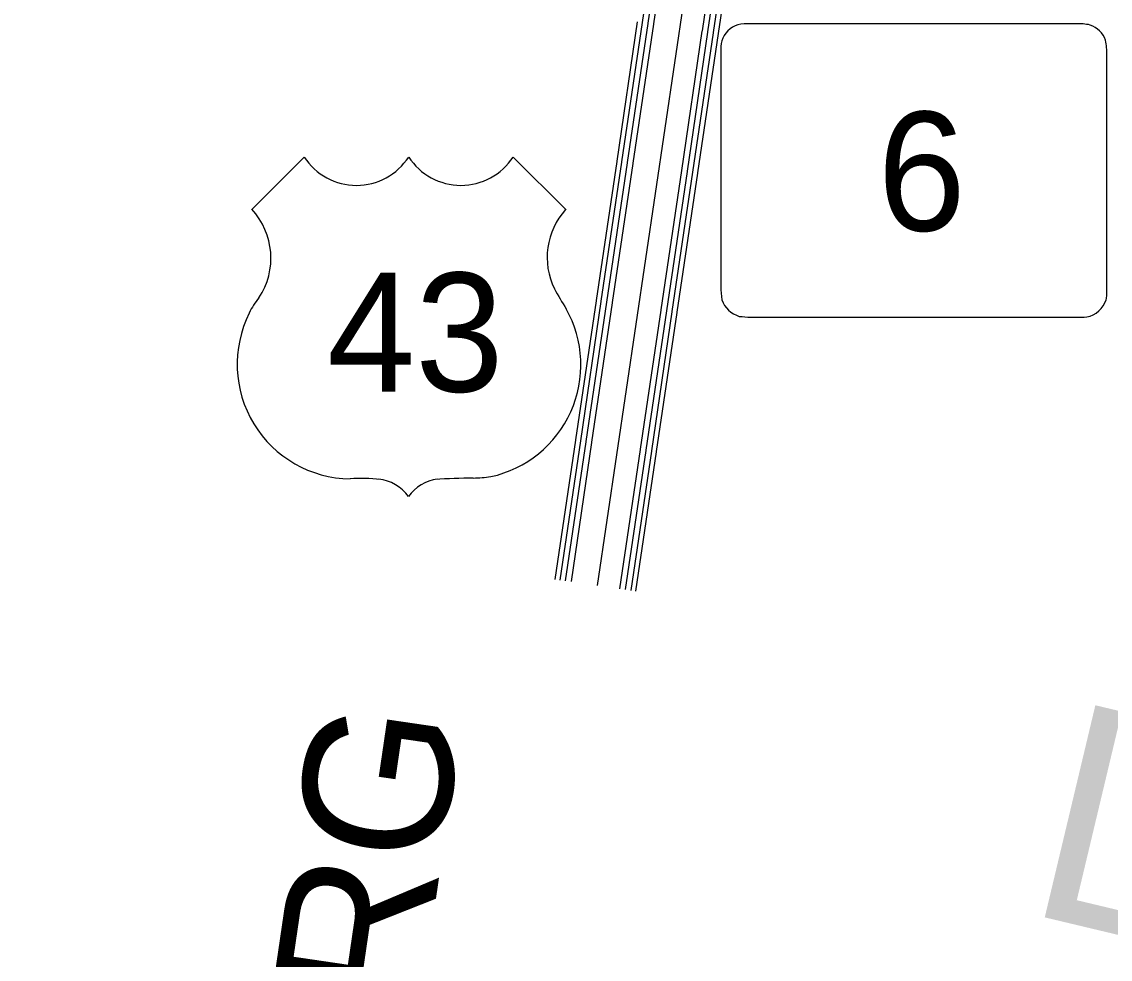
# Model space of a CAD drawing. Extents: x 1551132 to 1791609, y 378168 to 563823.
# Drawn here: x 1584905 to 1588774, y 400971 to 404302 of the extents above; entities that cross this region are included whole.
import ezdxf

# ---------------------------------------------------------------- set-up
doc = ezdxf.new("R2010")
doc.units = 0
for name, color, linetype in [('DESIGN - ROW - Slope Lines', 7, 'Continuous'), ('DESIGN - TRAFFIC CONTROL PERMANENT - Signalization Text', 7, 'Continuous'), ('SURVEY - CENTERLINE - Preliminary Text', 7, 'Continuous'), ('SURVEY - DRAINAGE - Bridge Deck with Text', 7, 'Continuous'), ('SURVEY - DRAINAGE - Natural Features', 7, 'Continuous')]:
    doc.layers.add(name, color=color, linetype=linetype)

msp = doc.modelspace()

# ---------------------------------------------------------------- linework, layer by layer
at = {"layer": 'DESIGN - ROW - Slope Lines'}
for p, q in [((1588651.469, 404295.019), (1587494.612, 404294.994)), ((1587389.404, 404193.79), (1587389.423, 403362.004)), ((1588762.282, 403363.401), (1588762.264, 404183.354)), ((1587495.818, 403252.672), (1588652.416, 403252.697))]:
    msp.add_line(p, q, dxfattribs=at)
for centre, radius, start, end in [((1587478.272, 404206.151), 89.766, 108.371181, 161.449497), ((1587485.235, 404134.91), 160.357, 86.64855, 102.700264), ((1588660.613, 404096.98), 198.249, 77.697233, 92.642722), ((1588672.742, 404205.512), 90.332, 20.262603, 70.527458), ((1587602.207, 404194.97), 212.779, 169.236153, 180.320822), ((1588508.731, 404187.686), 253.555, 359.016686, 11.167483), ((1587663.513, 403361.295), 274.065, 179.852756, 189.896394), ((1587815.198, 403368.142), 947.081, 357.737347, 359.712792), ((1588692.923, 403332.256), 68.632, 345.070125, 358.743636), ((1587480.042, 403343.26), 91.27, 198.572386, 254.431797), ((1588673.872, 403341.089), 89.389, 280.925539, 342.744567), ((1587499.64, 403615.024), 362.376, 263.010925, 269.398633), ((1588662.877, 403787.429), 534.838, 268.87955, 272.994306)]:
    msp.add_arc(centre, radius, start, end, dxfattribs=at)
at = {"layer": 'SURVEY - CENTERLINE - Preliminary Text'}
msp.add_line((1586950.954, 402298.334), (1587344.697, 404960.846), dxfattribs=at)
for points in [[(1587111.56, 404300.062), (1587184.709, 404794.692)], [(1587131.343, 404297.137), (1587204.492, 404791.767)], [(1587151.543, 404295.07), (1587224.691, 404789.7)], [(1587324.097, 404269.545), (1587397.245, 404764.174)], [(1587344.163, 404266.578), (1587417.312, 404761.208)], [(1587363.946, 404263.653), (1587437.094, 404758.282)], [(1587381.254, 404261.094), (1587454.402, 404755.724)], [(1587020.97, 403807.09), (1587094.119, 404301.72)], [(1587038.278, 403804.532), (1587111.427, 404299.162)], [(1587058.061, 403801.607), (1587131.21, 404296.237)], [(1587078.261, 403799.54), (1587151.409, 404294.17)], [(1587250.815, 403774.015), (1587323.963, 404268.645)], [(1587270.881, 403771.048), (1587344.03, 404265.678)], [(1587290.664, 403768.123), (1587363.813, 404262.753)], [(1587307.972, 403765.565), (1587381.12, 404260.194)], [(1586947.688, 403311.552), (1587020.837, 403806.19)], [(1586964.996, 403308.994), (1587038.145, 403803.632)], [(1586984.779, 403306.069), (1587057.928, 403800.707)], [(1587004.979, 403304.002), (1587078.127, 403798.64)], [(1587177.533, 403278.477), (1587250.682, 403773.115)], [(1587197.599, 403275.51), (1587270.748, 403770.148)], [(1587217.382, 403272.585), (1587290.531, 403767.223)], [(1587234.69, 403270.026), (1587307.839, 403764.665)], [(1586874.406, 402816.023), (1586947.555, 403310.661)], [(1586891.714, 402813.464), (1586964.863, 403308.102)], [(1586911.497, 402810.539), (1586984.646, 403305.177)], [(1586931.697, 402808.472), (1587004.845, 403303.102)], [(1587104.251, 402782.947), (1587177.4, 403277.577)], [(1587124.317, 402779.98), (1587197.466, 403274.61)], [(1587144.1, 402777.055), (1587217.249, 403271.685)], [(1587161.408, 402774.497), (1587234.557, 403269.126)], [(1586801.124, 402320.493), (1586874.273, 402815.123)], [(1586818.432, 402317.934), (1586891.581, 402812.564)], [(1586838.215, 402315.009), (1586911.364, 402809.639)], [(1586858.415, 402312.943), (1586931.563, 402807.572)], [(1587030.969, 402287.417), (1587104.118, 402782.047)], [(1587051.035, 402284.45), (1587124.184, 402779.08)], [(1587070.818, 402281.525), (1587143.967, 402776.155)], [(1587088.126, 402278.967), (1587161.275, 402773.597)]]:
    msp.add_lwpolyline(points, dxfattribs=at)
at = {"layer": 'SURVEY - DRAINAGE - Bridge Deck with Text'}
for p, q in [((1585908.98, 403821.46), (1585722.157, 403634.67)), ((1586651.312, 403821.477), (1586839.46, 403633.379))]:
    msp.add_line(p, q, dxfattribs=at)
for centre, radius, start, end in [((1586094.569, 403942.43), 221.533, 213.100572, 326.902081), ((1586465.737, 403942.447), 221.538, 213.1024, 326.90025), ((1585536.37, 403462.347), 254.225, 326.285308, 43.007872), ((1587026.606, 403464.458), 254.225, 137.856544, 206.084867), ((1585924.194, 403172.169), 230.917, 139.793567, 155.726311), ((1588241.416, 404159.026), 1653.135, 209.194206, 212.040253), ((1586485.319, 403083.044), 406.76, 282.341689, 29.285294), ((1586077.267, 403084.708), 406.76, 153.358856, 269.213511), ((1586111.47, 402041.87), 637.359, 83.921308, 93.578911), ((1586155.87, 402525.75), 152.535, 35.633394, 83.237083), ((1586403.023, 402525.756), 152.535, 97.781397, 144.193114), ((1586545.992, 399855.118), 2825.782, 90.73115, 93.493108), ((1586492.813, 403283.39), 602.963, 271.62705, 277.571428)]:
    msp.add_arc(centre, radius, start, end, dxfattribs=at)

# ---------------------------------------------------------------- texts
at = {"layer": 'DESIGN - ROW - Slope Lines'}
msp.add_text('6', height=422.406, rotation=0.001261, dxfattribs=at).set_placement((1587946.509, 403559.711))
at = {"layer": 'DESIGN - TRAFFIC CONTROL PERMANENT - Signalization Text'}
msp.add_text('TO LAWRENCEBURG', height=528.01347, rotation=81.654447, dxfattribs=at).set_placement((1585424.968, 394694.766))
at = {"layer": 'SURVEY - DRAINAGE - Bridge Deck with Text'}
msp.add_text('43', height=422.4045, rotation=0.001325, dxfattribs=at).set_placement((1585989.383, 402987.653))
at = {"layer": 'SURVEY - DRAINAGE - Natural Features'}
msp.add_text('LAWRENCE', height=774.9837, rotation=346.577447, dxfattribs=at).set_placement((1588458.519, 401139.209))

doc.saveas('drawing.dxf')
